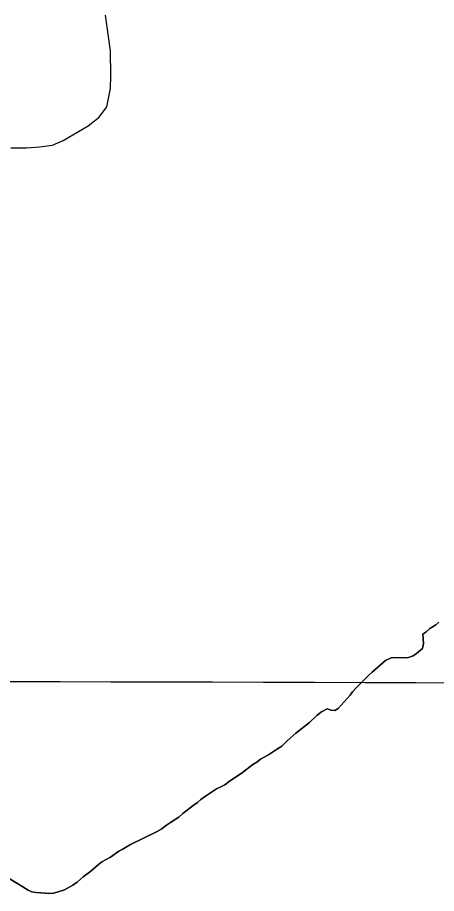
# Model space of a CAD drawing. Extents: x 3161665 to 3199565, y 885729 to 911164.
# Drawn here: x 3175595 to 3175931, y 903121 to 903824 of the extents above; entities that cross this region are included whole.
import ezdxf

# ---------------------------------------------------------------- set-up
doc = ezdxf.new("R2010")
doc.units = 0
for name, color, linetype in [('V-GRID-MAJR', 7, 'Continuous'), ('V-SITE-VEGE', 7, 'Continuous'), ('V-TOPO-SHOR', 7, 'Continuous')]:
    doc.layers.add(name, color=color, linetype=linetype)

msp = doc.modelspace()

# ---------------------------------------------------------------- linework, layer by layer
at = {"layer": 'V-GRID-MAJR'}
msp.add_spline([(3165916.244, 903320.984), (3171139.73, 903304.649), (3176363.22, 903289.0750000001), (3181586.7120000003, 903274.26), (3186810.2060000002, 903260.204), (3192033.702, 903246.909), (3197257.2, 903234.373), (3197257.201, 903234.373)], degree=3, dxfattribs=at)
at = {"layer": 'V-SITE-VEGE'}
for p, q in [((3175669.218, 903797.4299999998), (3175665.2120000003, 903826.1529999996)), ((3175669.568, 903777.5229999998), (3175669.218, 903797.4299999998)), ((3175669.0500000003, 903767.3419999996), (3175669.568, 903777.5229999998)), ((3175666.191, 903752.5459999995), (3175669.0500000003, 903767.3419999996)), ((3175660.127, 903744.2469999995), (3175666.191, 903752.5459999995)), ((3175651.292, 903737.3509999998), (3175660.127, 903744.2469999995)), ((3175631.322, 903725.4299999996), (3175651.2920000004, 903737.3509999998)), ((3175601.663, 903719.5749999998), (3175612.3170000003, 903720.4409999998)), ((3175612.3170000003, 903720.4409999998), (3175622.505, 903721.7739999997)), ((3175622.505, 903721.7739999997), (3175631.322, 903725.4299999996)), ((3175589.166, 903719.6439999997), (3175601.663, 903719.5749999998)), ((3175925.304, 903333.6739999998), (3175922.306, 903330.8969999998)), ((3175930.1520000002, 903336.6909999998), (3175925.304, 903333.6739999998)), ((3175932.6890000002, 903338.7779999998), (3175930.1520000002, 903336.6909999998)), ((3175922.306, 903330.8969999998), (3175919.769, 903329.2729999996)), ((3175919.769, 903329.2729999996), (3175920.4790000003, 903321.6479999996)), ((3175920.4790000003, 903321.6479999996), (3175919.5640000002, 903317.7179999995)), ((3175914.718, 903313.7779999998), (3175911.949, 903311.9249999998)), ((3175919.5640000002, 903317.7179999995), (3175914.718, 903313.7779999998)), ((3175889.771, 903308.1769999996), (3175879.163, 903298.6779999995)), ((3175894.39, 903310.2679999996), (3175889.771, 903308.1769999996)), ((3175897.394, 903310.5029999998), (3175894.39, 903310.2679999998)), ((3175907.562, 903310.2979999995), (3175897.394, 903310.5029999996)), ((3175911.949, 903311.9249999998), (3175907.562, 903310.2979999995)), ((3175879.163, 903298.6779999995), (3175876.625, 903296.5929999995)), ((3175876.625, 903296.5929999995), (3175866.48, 903286.4019999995)), ((3175866.48, 903286.4019999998), (3175863.483, 903282.9289999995)), ((3175861.409, 903280.1519999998), (3175851.957, 903269.4979999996)), ((3175863.483, 903282.9289999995), (3175861.4090000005, 903280.1519999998)), ((3175834.637, 903263.9129999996), (3175828.87, 903258.3549999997)), ((3175838.559, 903266.9279999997), (3175834.637, 903263.9129999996)), ((3175843.177, 903269.2479999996), (3175838.559, 903266.9279999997)), ((3175846.184, 903268.3309999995), (3175843.177, 903269.2479999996)), ((3175849.188, 903267.8739999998), (3175846.184, 903268.3309999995)), ((3175851.957, 903269.4979999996), (3175849.188, 903267.8739999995)), ((3175828.87, 903258.3549999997), (3175818.0300000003, 903249.7799999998)), ((3175818.0300000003, 903249.7799999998), (3175810.88, 903243.5249999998)), ((3175810.88, 903243.5249999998), (3175806.7290000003, 903239.3559999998)), ((3175803.268, 903237.2689999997), (3175795.883, 903232.3989999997)), ((3175806.7290000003, 903239.3559999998), (3175803.268, 903237.2689999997)), ((3175789.651, 903228.9189999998), (3175786.653, 903226.6009999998)), ((3175795.883, 903232.3989999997), (3175789.651, 903228.9189999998)), ((3175783.421, 903224.5139999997), (3175775.116, 903218.2549999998)), ((3175786.653, 903226.6009999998), (3175783.421, 903224.5139999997)), ((3175775.116, 903218.2549999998), (3175764.27, 903210.8369999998)), ((3175760.811, 903208.2879999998), (3175757.8110000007, 903206.6609999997)), ((3175764.27, 903210.8369999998), (3175760.811, 903208.2880000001)), ((3175754.345, 903205.0369999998), (3175744.654, 903198.7769999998)), ((3175757.811, 903206.6609999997), (3175754.345, 903205.0369999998)), ((3175739.119, 903194.1419999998), (3175735.426, 903191.5899999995)), ((3175741.656, 903196.4579999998), (3175739.119, 903194.1419999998)), ((3175744.654, 903198.7769999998), (3175741.656, 903196.4579999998)), ((3175735.426, 903191.5899999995), (3175727.3510000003, 903185.3339999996)), ((3175724.123, 903182.3229999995), (3175717.43, 903178.1469999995)), ((3175727.3510000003, 903185.3339999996), (3175724.123, 903182.3229999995)), ((3175710.274, 903173.0479999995), (3175706.123, 903170.4959999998)), ((3175713.2770000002, 903175.3659999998), (3175710.274, 903173.0479999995)), ((3175717.43, 903178.1469999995), (3175713.2770000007, 903175.3659999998)), ((3175706.123, 903170.4959999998), (3175685.344, 903160.2819999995)), ((3175685.344, 903160.2819999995), (3175678.6530000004, 903156.3379999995)), ((3175675.884, 903154.9449999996), (3175669.1920000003, 903150.3109999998)), ((3175678.653, 903156.3379999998), (3175675.884, 903154.9449999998)), ((3175659.498, 903144.2769999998), (3175653.27, 903138.9459999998)), ((3175662.267, 903146.3639999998), (3175659.498, 903144.2769999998)), ((3175665.268, 903148.2199999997), (3175662.267, 903146.3639999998)), ((3175669.1920000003, 903150.3109999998), (3175665.268, 903148.2199999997)), ((3175653.27, 903138.9459999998), (3175647.274, 903134.5449999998)), ((3175598.761, 903126.3489999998), (3175587.884, 903133.0279999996)), ((3175642.428, 903130.1439999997), (3175638.967, 903127.8259999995)), ((3175647.274, 903134.5449999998), (3175642.428, 903130.1439999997)), ((3175603.156, 903123.8179999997), (3175598.761, 903126.3489999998)), ((3175606.164, 903122.4369999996), (3175603.156, 903123.8179999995)), ((3175609.63, 903121.7509999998), (3175606.164, 903122.4369999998)), ((3175632.274, 903123.8809999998), (3175626.501, 903122.0199999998)), ((3175638.967, 903127.8259999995), (3175632.274, 903123.8809999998)), ((3175620.494, 903121.0819999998), (3175609.63, 903121.7509999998)), ((3175623.497, 903121.3189999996), (3175620.494, 903121.0819999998)), ((3175626.501, 903122.0199999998), (3175623.497, 903121.3189999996))]:
    msp.add_line(p, q, dxfattribs=at)
at = {"layer": 'V-TOPO-SHOR'}
for points in [[(3175587.884000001, 903133.0279999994), (3175598.761000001, 903126.3489999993), (3175603.156000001, 903123.8179999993), (3175606.164000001, 903122.4369999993), (3175609.632000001, 903121.7509999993), (3175620.494000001, 903121.0819999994), (3175623.4990000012, 903121.3189999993), (3175626.501000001, 903122.0199999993), (3175632.274000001, 903123.8809999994), (3175638.967000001, 903127.8259999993), (3175642.4280000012, 903130.1439999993), (3175647.274000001, 903134.5449999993), (3175653.270000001, 903138.9479999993), (3175659.498000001, 903144.2769999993), (3175662.267000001, 903146.3639999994), (3175665.268000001, 903148.2199999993), (3175669.192000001, 903150.3089999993), (3175675.884000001, 903154.9449999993), (3175678.653000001, 903156.3379999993), (3175685.346000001, 903160.2819999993), (3175706.123000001, 903170.4959999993), (3175710.277000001, 903173.0479999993), (3175713.277000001, 903175.3659999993), (3175717.430000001, 903178.1469999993), (3175724.123000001, 903182.3229999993), (3175727.351000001, 903185.3339999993), (3175735.426000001, 903191.5899999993), (3175739.119000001, 903194.1419999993), (3175741.656000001, 903196.4579999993), (3175744.654000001, 903198.7769999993), (3175754.345000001, 903205.0369999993), (3175757.809000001, 903206.6609999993), (3175760.811000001, 903208.2879999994), (3175764.270000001, 903210.8369999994), (3175775.116000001, 903218.2549999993), (3175783.421000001, 903224.5139999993), (3175786.653000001, 903226.6009999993), (3175789.651000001, 903228.9189999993), (3175795.883000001, 903232.3989999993), (3175803.268000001, 903237.2689999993), (3175806.729000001, 903239.3559999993), (3175810.880000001, 903243.5249999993), (3175818.030000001, 903249.7799999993), (3175828.872000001, 903258.3549999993), (3175834.637000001, 903263.9129999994), (3175838.559000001, 903266.9279999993), (3175843.177000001, 903269.2479999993), (3175846.184000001, 903268.3309999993), (3175849.188000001, 903267.8739999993), (3175851.957000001, 903269.4979999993), (3175861.409000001, 903280.1519999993), (3175863.483000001, 903282.9289999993), (3175866.480000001, 903286.4019999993), (3175876.625000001, 903296.5929999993), (3175879.163000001, 903298.6779999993), (3175889.771000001, 903308.1769999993), (3175894.390000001, 903310.2679999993), (3175897.3940000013, 903310.5049999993), (3175907.562000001, 903310.2959999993), (3175911.949000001, 903311.9249999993), (3175914.718000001, 903313.7779999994), (3175919.564000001, 903317.7179999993), (3175920.479000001, 903321.6479999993), (3175919.7690000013, 903329.2729999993), (3175922.306000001, 903330.8969999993), (3175925.304000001, 903333.6759999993), (3175930.152000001, 903336.6909999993)], [(3175930.152000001, 903336.6909999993), (3175932.689000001, 903338.7779999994)]]:
    msp.add_lwpolyline(points, dxfattribs=at)

doc.saveas('drawing.dxf')
